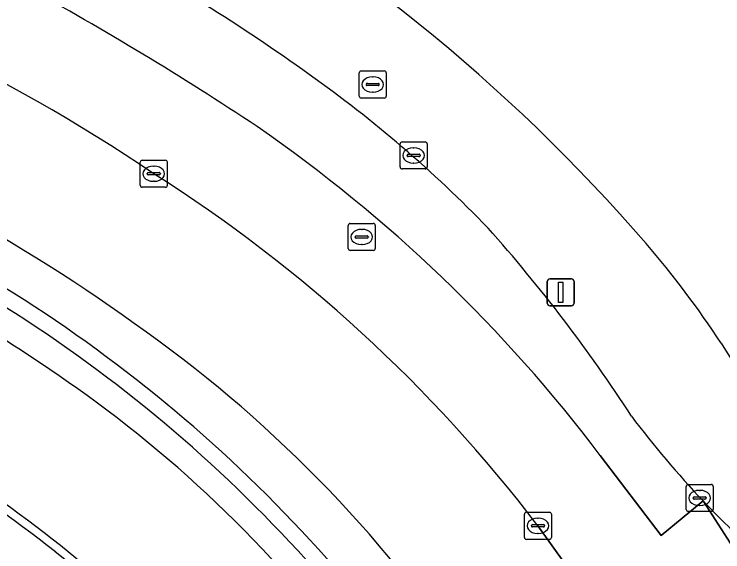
# Model space of a CAD drawing. Extents: x 162542 to 163147, y 380779 to 381521.
# Drawn here: x 162699.5 to 162725.68, y 380831.72 to 380851.58 of the extents above; entities that cross this region are included whole.
import ezdxf

# ---------------------------------------------------------------- set-up
doc = ezdxf.new("R2010")
doc.units = 0
for name, color, linetype in [('IMGEO_Berm_groen', 7, 'Continuous'), ('IMGEO_Brandkraan', 7, 'Continuous'), ('IMGEO_Erf', 7, 'Continuous'), ('IMGEO_Fietspad_gesloten', 7, 'Continuous'), ('IMGEO_Groenvoorziening', 7, 'Continuous'), ('IMGEO_Haag', 7, 'Continuous'), ('IMGEO_Kolk', 7, 'Continuous'), ('IMGEO_Lichtmast', 7, 'Continuous'), ('IMGEO_Parkeervlak_open', 7, 'Continuous'), ('IMGEO_Rijbaan_lokaal_open', 7, 'Continuous'), ('IMGEO_Rijbaan_regionaal_gesloten', 7, 'Continuous'), ('IMGEO_Rioolput', 7, 'Continuous'), ('IMGEO_Verkeerseiland_gesloten', 7, 'Continuous'), ('IMGEO_Voetpad_open', 7, 'Continuous')]:
    doc.layers.add(name, color=color, linetype=linetype)

msp = doc.modelspace()

# ---------------------------------------------------------------- linework, layer by layer
at = {"layer": 'IMGEO_Berm_groen'}
for centre, radius, start, end in [((162666.597, 380788.07), 64.086, 54.36025, 69.88341), ((162670.956, 380795.852), 53.629, 34.6855, 66.2748), ((162670.975, 380795.876), 53, 34.6757, 66.2844), ((162663.704, 380783.941), 65.945, 53.92375, 65.59781), ((162676.134, 380800.405), 48.508, 33.9683, 55.0262), ((162675.208, 380800.119), 46.095, 34.4748, 53.6402)]:
    msp.add_arc(centre, radius, start, end, dxfattribs=at)
at = {"layer": 'IMGEO_Brandkraan'}
for p, q in [((162712.249, 380848.552), (162712.249, 380849.404)), ((162712.324, 380849.478), (162713.176, 380849.478)), ((162713.25, 380849.404), (162713.25, 380848.552)), ((162712.737, 380849.258), (162712.762, 380849.258)), ((162712.508, 380848.972), (162712.508, 380848.984)), ((162712.946, 380848.935), (162712.548, 380848.935)), ((162712.551, 380849.021), (162712.949, 380849.021)), ((162712.992, 380848.984), (162712.992, 380848.972)), ((162712.76, 380848.698), (162712.735, 380848.698)), ((162713.176, 380848.478), (162712.324, 380848.478))]:
    msp.add_line(p, q, dxfattribs=at)
for points in [[(162712.249, 380848.552), (162712.249, 380849.404)], [(162712.324, 380849.478), (162713.176, 380849.478)], [(162713.25, 380849.404), (162713.25, 380848.552)], [(162713.176, 380848.478), (162712.324, 380848.478)]]:
    msp.add_lwpolyline(points, dxfattribs=at)
for centre, radius, start, end in [((162712.326, 380849.402), 0.0765, 91.552, 178.448), ((162712.326, 380849.402), 0.0765, 91.552, 178.448), ((162713.174, 380849.402), 0.0765, 1.552, 88.448), ((162713.174, 380849.402), 0.0765, 1.552, 88.448), ((162712.548, 380848.981), 0.0403, 85.8775, 175.7526), ((162712.545, 380848.971), 0.0366, 178.938, 274.7102), ((162712.949, 380848.978), 0.043, 264.8664, 352.4533), ((162712.953, 380848.983), 0.0386, 1.7309, 96.639), ((162712.326, 380848.554), 0.0765, 181.552, 268.448), ((162712.326, 380848.554), 0.0765, 181.552, 268.448), ((162713.174, 380848.554), 0.0765, 271.552, 358.448), ((162713.174, 380848.554), 0.0765, 271.552, 358.448)]:
    msp.add_arc(centre, radius, start, end, dxfattribs=at)
for centre, major_axis, ratio, start_param, end_param in [((162712.736, 380848.978), (-0.387, 0.002), 0.722429, 4.712389, 7.853982), ((162712.761, 380848.978), (-0.39, 0.002), 0.717154, 1.570796, 4.712389)]:
    msp.add_ellipse(centre, major_axis=major_axis, ratio=ratio, start_param=start_param, end_param=end_param, dxfattribs=at)
at = {"layer": 'IMGEO_Erf'}
for centre, radius, start, end in [((162673.725, 380800.676), 64.908, 40.81331, 61.50631), ((162697.718, 380821.285), 33.279, 33.0258, 40.958), ((162746.256, 380852.444), 24.401, 212.251, 223.9535)]:
    msp.add_arc(centre, radius, start, end, dxfattribs=at)
at = {"layer": 'IMGEO_Fietspad_gesloten'}
msp.add_lwpolyline([(162721.157, 380835.276), (162723.407, 380832.323), (162724.955, 380833.599)], dxfattribs=at)
for centre, radius, start, end in [((162667.8, 380789.935), 73.109, 54.36012, 61.65132), ((162646.005, 380753.707), 112.628, 56.31194, 61.40092), ((162683.391, 380811.215), 46.731, 43.993, 54.6917), ((162677.203, 380802.077), 55.083, 37.0638, 55.4054), ((162675.076, 380806.188), 56.246, 32.8852, 41.7938), ((162751.651, 380858.864), 36.756, 217.0332, 223.4231)]:
    msp.add_arc(centre, radius, start, end, dxfattribs=at)
at = {"layer": 'IMGEO_Groenvoorziening'}
for centre, radius, start, end in [((162670.956, 380795.852), 53.629, 34.6855, 66.2748), ((162670.975, 380795.876), 53, 34.6757, 66.2844)]:
    msp.add_arc(centre, radius, start, end, dxfattribs=at)
at = {"layer": 'IMGEO_Haag'}
for centre, radius, start, end in [((162670.956, 380795.852), 53.629, 34.6855, 66.2748), ((162670.975, 380795.876), 53, 34.6757, 66.2844)]:
    msp.add_arc(centre, radius, start, end, dxfattribs=at)
at = {"layer": 'IMGEO_Kolk'}
for p, q in [((162713.76, 380845.931), (162713.76, 380846.783)), ((162713.835, 380846.857), (162714.687, 380846.857)), ((162714.761, 380846.783), (162714.761, 380845.931)), ((162714.248, 380846.637), (162714.273, 380846.637)), ((162704.234, 380846.182), (162705.086, 380846.182)), ((162714.019, 380846.351), (162714.019, 380846.363)), ((162714.457, 380846.314), (162714.059, 380846.314)), ((162714.062, 380846.4), (162714.46, 380846.4)), ((162714.503, 380846.363), (162714.503, 380846.351)), ((162704.159, 380845.256), (162704.159, 380846.108)), ((162704.647, 380845.962), (162704.672, 380845.962)), ((162705.16, 380846.108), (162705.16, 380845.256)), ((162714.271, 380846.077), (162714.246, 380846.077)), ((162704.418, 380845.676), (162704.418, 380845.688)), ((162704.461, 380845.725), (162704.859, 380845.725)), ((162704.902, 380845.688), (162704.902, 380845.676)), ((162714.687, 380845.857), (162713.835, 380845.857)), ((162704.856, 380845.639), (162704.458, 380845.639)), ((162704.67, 380845.402), (162704.645, 380845.402)), ((162705.086, 380845.182), (162704.234, 380845.182)), ((162724.405, 380834.206), (162725.257, 380834.206)), ((162724.33, 380833.28), (162724.33, 380834.132)), ((162724.818, 380833.986), (162724.843, 380833.986)), ((162725.331, 380834.132), (162725.331, 380833.28)), ((162724.589, 380833.7), (162724.589, 380833.712)), ((162725.027, 380833.663), (162724.629, 380833.663)), ((162724.632, 380833.749), (162725.03, 380833.749)), ((162725.073, 380833.712), (162725.073, 380833.7)), ((162724.841, 380833.426), (162724.816, 380833.426)), ((162718.353, 380832.251), (162718.353, 380833.103)), ((162718.428, 380833.177), (162719.28, 380833.177)), ((162719.354, 380833.103), (162719.354, 380832.251)), ((162725.257, 380833.206), (162724.405, 380833.206)), ((162718.841, 380832.957), (162718.866, 380832.957)), ((162718.612, 380832.671), (162718.612, 380832.683)), ((162719.05, 380832.634), (162718.652, 380832.634)), ((162718.655, 380832.72), (162719.053, 380832.72)), ((162719.096, 380832.683), (162719.096, 380832.671)), ((162718.864, 380832.397), (162718.839, 380832.397)), ((162719.28, 380832.177), (162718.428, 380832.177))]:
    msp.add_line(p, q, dxfattribs=at)
for points in [[(162713.76, 380845.931), (162713.76, 380846.783)], [(162713.835, 380846.857), (162714.687, 380846.857)], [(162714.761, 380846.783), (162714.761, 380845.931)], [(162704.234, 380846.182), (162705.086, 380846.182)], [(162704.159, 380845.256), (162704.159, 380846.108)], [(162705.16, 380846.108), (162705.16, 380845.256)], [(162714.687, 380845.857), (162713.835, 380845.857)], [(162705.086, 380845.182), (162704.234, 380845.182)], [(162724.405, 380834.206), (162725.257, 380834.206)], [(162724.33, 380833.28), (162724.33, 380834.132)], [(162725.331, 380834.132), (162725.331, 380833.28)], [(162718.353, 380832.251), (162718.353, 380833.103)], [(162718.428, 380833.177), (162719.28, 380833.177)], [(162719.354, 380833.103), (162719.354, 380832.251)], [(162725.257, 380833.206), (162724.405, 380833.206)], [(162719.28, 380832.177), (162718.428, 380832.177)]]:
    msp.add_lwpolyline(points, dxfattribs=at)
for centre, radius, start, end in [((162713.837, 380846.781), 0.0765, 91.552, 178.448), ((162713.837, 380846.781), 0.0765, 91.552, 178.448), ((162714.685, 380846.781), 0.0765, 1.552, 88.448), ((162714.685, 380846.781), 0.0765, 1.552, 88.448), ((162704.236, 380846.106), 0.0765, 91.552, 178.448), ((162704.236, 380846.106), 0.0765, 91.552, 178.448), ((162705.084, 380846.106), 0.0765, 1.552, 88.448), ((162705.084, 380846.106), 0.0765, 1.552, 88.448), ((162714.059, 380846.36), 0.0403, 85.8775, 175.7526), ((162714.056, 380846.35), 0.0366, 178.938, 274.7102), ((162714.46, 380846.357), 0.043, 264.8664, 352.4533), ((162714.464, 380846.362), 0.0386, 1.7309, 96.639), ((162713.837, 380845.933), 0.0765, 181.552, 268.448), ((162713.837, 380845.933), 0.0765, 181.552, 268.448), ((162714.685, 380845.933), 0.0765, 271.552, 358.448), ((162714.685, 380845.933), 0.0765, 271.552, 358.448), ((162704.458, 380845.685), 0.0403, 85.8775, 175.7526), ((162704.455, 380845.675), 0.0366, 178.938, 274.7102), ((162704.859, 380845.682), 0.043, 264.8664, 352.4533), ((162704.863, 380845.687), 0.0386, 1.7309, 96.639), ((162704.236, 380845.258), 0.0765, 181.552, 268.448), ((162704.236, 380845.258), 0.0765, 181.552, 268.448), ((162705.084, 380845.258), 0.0765, 271.552, 358.448), ((162705.084, 380845.258), 0.0765, 271.552, 358.448), ((162724.407, 380834.13), 0.0765, 91.552, 178.448), ((162724.407, 380834.13), 0.0765, 91.552, 178.448), ((162725.255, 380834.13), 0.0765, 1.552, 88.448), ((162725.255, 380834.13), 0.0765, 1.552, 88.448), ((162724.629, 380833.709), 0.0403, 85.8775, 175.7526), ((162724.626, 380833.699), 0.0366, 178.938, 274.7102), ((162725.03, 380833.706), 0.043, 264.8664, 352.4533), ((162725.034, 380833.711), 0.0386, 1.7309, 96.639), ((162718.43, 380833.101), 0.0765, 91.552, 178.448), ((162718.43, 380833.101), 0.0765, 91.552, 178.448), ((162719.278, 380833.101), 0.0765, 1.552, 88.448), ((162719.278, 380833.101), 0.0765, 1.552, 88.448), ((162724.407, 380833.282), 0.0765, 181.552, 268.448), ((162724.407, 380833.282), 0.0765, 181.552, 268.448), ((162725.255, 380833.282), 0.0765, 271.552, 358.448), ((162725.255, 380833.282), 0.0765, 271.552, 358.448), ((162718.652, 380832.68), 0.0403, 85.8775, 175.7526), ((162718.649, 380832.67), 0.0366, 178.938, 274.7102), ((162719.053, 380832.677), 0.043, 264.8664, 352.4533), ((162719.057, 380832.682), 0.0386, 1.7309, 96.639), ((162718.43, 380832.253), 0.0765, 181.552, 268.448), ((162718.43, 380832.253), 0.0765, 181.552, 268.448), ((162719.278, 380832.253), 0.0765, 271.552, 358.448), ((162719.278, 380832.253), 0.0765, 271.552, 358.448)]:
    msp.add_arc(centre, radius, start, end, dxfattribs=at)
for centre, major_axis, ratio, start_param, end_param in [((162714.247, 380846.357), (-0.387, 0.002), 0.722429, 4.712389, 7.853982), ((162714.272, 380846.357), (-0.39, 0.002), 0.717154, 1.570796, 4.712389), ((162704.646, 380845.682), (-0.387, 0.002), 0.722429, 4.712389, 7.853982), ((162704.671, 380845.682), (-0.39, 0.002), 0.717154, 1.570796, 4.712389), ((162724.817, 380833.706), (-0.387, 0.002), 0.722429, 4.712389, 7.853982), ((162724.842, 380833.706), (-0.39, 0.002), 0.717154, 1.570796, 4.712389), ((162718.84, 380832.677), (-0.387, 0.002), 0.722429, 4.712389, 7.853982), ((162718.865, 380832.677), (-0.39, 0.002), 0.717154, 1.570796, 4.712389)]:
    msp.add_ellipse(centre, major_axis=major_axis, ratio=ratio, start_param=start_param, end_param=end_param, dxfattribs=at)
at = {"layer": 'IMGEO_Lichtmast'}
for p, q in [((162719.299, 380841.801), (162720.089, 380841.801)), ((162720.089, 380841.801), (162719.299, 380841.801)), ((162719.199, 380840.901), (162719.199, 380841.701)), ((162719.199, 380841.701), (162719.199, 380840.901)), ((162720.189, 380841.701), (162720.189, 380840.901)), ((162720.189, 380840.901), (162720.189, 380841.701)), ((162720.089, 380840.801), (162719.299, 380840.801)), ((162719.299, 380840.801), (162720.089, 380840.801))]:
    msp.add_line(p, q, dxfattribs=at)
msp.add_lwpolyline([(162719.619, 380841.676), (162719.769, 380841.676), (162719.769, 380840.926), (162719.619, 380840.926), (162719.619, 380841.676)], dxfattribs=at)
for centre, start, end in [((162719.299, 380841.701), 90, 180), ((162719.299, 380841.701), 90, 180), ((162720.089, 380841.701), 0, 90), ((162720.089, 380841.701), 360, 90), ((162719.299, 380840.901), 180, 270), ((162719.299, 380840.901), 180, 270), ((162720.089, 380840.901), 270, 0), ((162720.089, 380840.901), 270, 0)]:
    msp.add_arc(centre, 0.1, start, end, dxfattribs=at)
at = {"layer": 'IMGEO_Parkeervlak_open'}
msp.add_lwpolyline([(162721.307, 380829.243), (162718.854, 380832.677)], dxfattribs=at)
for centre, radius, start, end in [((162669.009, 380793.063), 63.559, 55.88096, 74.13127), ((162666.597, 380788.07), 64.086, 54.36025, 69.88341), ((162675.336, 380799.429), 54.765, 37.3802, 57.6259), ((162676.134, 380800.405), 48.508, 33.9683, 55.0262)]:
    msp.add_arc(centre, radius, start, end, dxfattribs=at)
at = {"layer": 'IMGEO_Rijbaan_lokaal_open'}
for points in [[(162726.518, 380825.574), (162729.076, 380825.212), (162730.387, 380825.153), (162724.955, 380833.599), (162723.407, 380832.323), (162721.157, 380835.276)], [(162724.955, 380833.599), (162730.387, 380825.153), (162731.744, 380825.158), (162733.852, 380825.148)], [(162718.854, 380832.677), (162721.307, 380829.243)]]:
    msp.add_lwpolyline(points, dxfattribs=at)
for centre, radius, start, end in [((162669.009, 380793.063), 63.559, 55.88096, 74.13127), ((162646.005, 380753.707), 112.628, 56.31194, 61.40092), ((162677.203, 380802.077), 55.083, 37.0638, 55.4054), ((162675.336, 380799.429), 54.765, 37.3802, 57.6259), ((162752.541, 380859.743), 38.006, 223.4628, 225.7283)]:
    msp.add_arc(centre, radius, start, end, dxfattribs=at)
at = {"layer": 'IMGEO_Rijbaan_regionaal_gesloten'}
for centre, radius, start, end in [((162663.704, 380783.941), 65.945, 53.92375, 65.59781), ((162663.03, 380783.36), 61.795, 51.84155, 63.21104), ((162663.057, 380783.398), 61.449, 51.84211, 63.21767), ((162675.208, 380800.119), 46.095, 34.4748, 53.6402), ((162675.903, 380800.809), 40.126, 33.9728, 50.9015), ((162675.87, 380800.78), 39.87, 33.987, 50.8873)]:
    msp.add_arc(centre, radius, start, end, dxfattribs=at)
at = {"layer": 'IMGEO_Rioolput'}
for p, q in [((162711.919, 380843.847), (162712.771, 380843.847)), ((162711.844, 380842.921), (162711.844, 380843.773)), ((162712.332, 380843.627), (162712.357, 380843.627)), ((162712.845, 380843.773), (162712.845, 380842.921)), ((162712.103, 380843.341), (162712.103, 380843.353)), ((162712.541, 380843.304), (162712.143, 380843.304)), ((162712.146, 380843.39), (162712.544, 380843.39)), ((162712.587, 380843.353), (162712.587, 380843.341)), ((162712.355, 380843.067), (162712.33, 380843.067)), ((162712.771, 380842.847), (162711.919, 380842.847))]:
    msp.add_line(p, q, dxfattribs=at)
for points in [[(162711.919, 380843.847), (162712.771, 380843.847)], [(162711.844, 380842.921), (162711.844, 380843.773)], [(162712.845, 380843.773), (162712.845, 380842.921)], [(162712.771, 380842.847), (162711.919, 380842.847)]]:
    msp.add_lwpolyline(points, dxfattribs=at)
for centre, radius, start, end in [((162711.921, 380843.771), 0.0765, 91.552, 178.448), ((162711.921, 380843.771), 0.0765, 91.552, 178.448), ((162712.769, 380843.771), 0.0765, 1.552, 88.448), ((162712.769, 380843.771), 0.0765, 1.552, 88.448), ((162712.143, 380843.35), 0.0403, 85.8775, 175.7526), ((162712.14, 380843.34), 0.0366, 178.938, 274.7102), ((162712.544, 380843.347), 0.043, 264.8664, 352.4533), ((162712.548, 380843.352), 0.0386, 1.7309, 96.639), ((162711.921, 380842.923), 0.0765, 181.552, 268.448), ((162711.921, 380842.923), 0.0765, 181.552, 268.448), ((162712.769, 380842.923), 0.0765, 271.552, 358.448), ((162712.769, 380842.923), 0.0765, 271.552, 358.448)]:
    msp.add_arc(centre, radius, start, end, dxfattribs=at)
for centre, major_axis, ratio, start_param, end_param in [((162712.331, 380843.347), (-0.387, 0.002), 0.722429, 4.712389, 7.853982), ((162712.356, 380843.347), (-0.39, 0.002), 0.717154, 1.570796, 4.712389)]:
    msp.add_ellipse(centre, major_axis=major_axis, ratio=ratio, start_param=start_param, end_param=end_param, dxfattribs=at)
at = {"layer": 'IMGEO_Verkeerseiland_gesloten'}
for centre, radius, start, end in [((162663.03, 380783.36), 61.795, 51.84155, 63.21104), ((162663.057, 380783.398), 61.449, 51.84211, 63.21767), ((162675.903, 380800.809), 40.126, 33.9728, 50.9015), ((162675.87, 380800.78), 39.87, 33.987, 50.8873)]:
    msp.add_arc(centre, radius, start, end, dxfattribs=at)
at = {"layer": 'IMGEO_Voetpad_open'}
for centre, radius, start, end in [((162673.725, 380800.676), 64.908, 40.81331, 61.50631), ((162667.8, 380789.935), 73.109, 54.36012, 61.65132), ((162683.391, 380811.215), 46.731, 43.993, 54.6917), ((162675.076, 380806.188), 56.246, 32.8852, 41.7938), ((162697.718, 380821.285), 33.279, 33.0258, 40.958), ((162746.256, 380852.444), 24.401, 212.251, 223.9535), ((162751.651, 380858.864), 36.756, 217.0332, 223.4231), ((162752.541, 380859.743), 38.006, 223.4628, 225.7283)]:
    msp.add_arc(centre, radius, start, end, dxfattribs=at)

doc.saveas('drawing.dxf')
